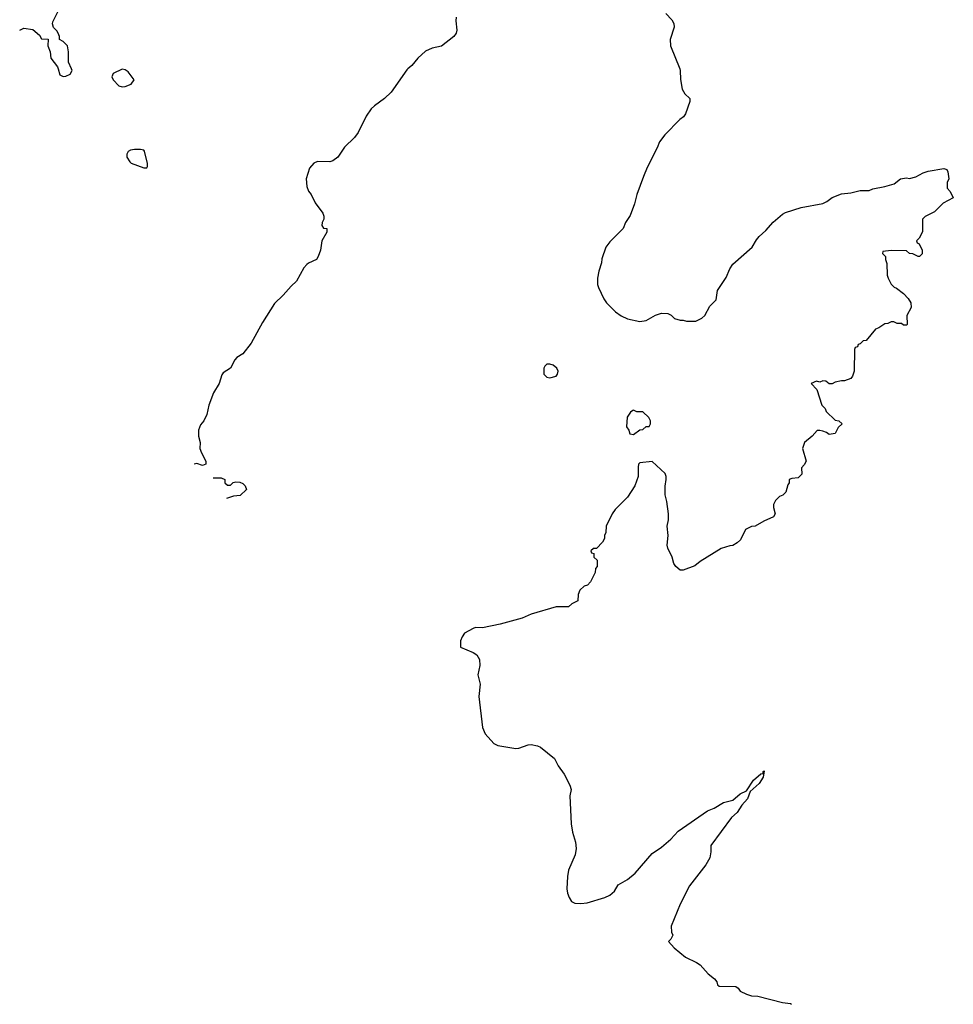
# Model space of a CAD drawing. Header units: inches. Extents: x 2293880 to 2522759, y 823965 to 1006879.
# Tile 271 of 325: x 2461510 to 2467532, y 823965 to 830318. Entities that reach past the tile are written whole.
import ezdxf

# ---------------------------------------------------------------- set-up
doc = ezdxf.new("R2010")
doc.units = ezdxf.units.IN
doc.header["$MEASUREMENT"] = 0
doc.layers.add('C4862', color=7, linetype='Continuous')
doc.layers.add('C4863', color=7, linetype='Continuous')

msp = doc.modelspace()

# ---------------------------------------------------------------- linework, layer by layer
at = {"layer": 'C4862', "color": 5}
for points, elevation in [([(2461758.6, 830000), (2461770, 829962), (2461790, 829952), (2461807.3, 829952.7), (2461834.6, 829965.4), (2461848, 829990), (2461843.7, 830000)], 60), ([(2464014.3, 830000), (2464006.7, 829993.3), (2463906, 829850), (2463864, 829810), (2463797.5, 829762.5), (2463778, 829742), (2463744.8, 829695.2), (2463694, 829590), (2463670, 829558.4), (2463604.7, 829495.3), (2463561.3, 829430), (2463530, 829406.6), (2463510, 829401.6), (2463430, 829402.7), (2463408.2, 829391.8), (2463380.3, 829359.7), (2463358.8, 829290), (2463361.3, 829241.3), (2463372.4, 829212.4), (2463390.5, 829190), (2463416.7, 829136.7), (2463464.7, 829070), (2463472, 829050), (2463472, 829030), (2463461, 829010), (2463458, 828990), (2463470, 828972), (2463492, 828970), (2463490, 828946), (2463458, 828890), (2463450.5, 828830), (2463435.8, 828790), (2463424, 828770), (2463372.4, 828747.6), (2463361.4, 828738.6), (2463343.4, 828716.6), (2463295.3, 828630), (2463260.6, 828599.4), (2463210, 828541.3), (2463153.8, 828486.2), (2463076.1, 828363.9), (2463003, 828230), (2462950, 828162.7), (2462910, 828137.2), (2462896.7, 828123.3), (2462870.8, 828070), (2462821.7, 828038.3), (2462813.8, 828026.2), (2462796.3, 827970), (2462759.1, 827910), (2462730.7, 827830), (2462716.3, 827770), (2462697.3, 827730), (2462675.8, 827704.2), (2462663.8, 827670), (2462663, 827630), (2462674.4, 827590), (2462673, 827550), (2462682, 827522), (2462710.7, 827470), (2462711.3, 827450), (2462690, 827442), (2462653.6, 827453.6), (2462635.2, 827450.2)], 60), ([(2465767, 830000), (2465771, 829990), (2465771.2, 829931.2), (2465782, 829870), (2465799.6, 829839.6), (2465832, 829810), (2465832, 829790), (2465804.7, 829710), (2465791.3, 829690), (2465767.1, 829672.9), (2465670, 829575.3), (2465636, 829530), (2465621, 829490), (2465556.8, 829363.2), (2465533.2, 829306.8), (2465490.8, 829190), (2465476, 829130), (2465446.4, 829053.6), (2465418, 829010), (2465402, 828970), (2465315.3, 828884.7), (2465291.3, 828850), (2465264.5, 828775.5), (2465262.8, 828750), (2465245.2, 828694.8), (2465237.3, 828650), (2465237.3, 828610), (2465244, 828590), (2465276.7, 828516.7), (2465294, 828490), (2465352.5, 828432.5), (2465390, 828406.8), (2465430, 828387.3), (2465510, 828371), (2465550, 828376), (2465610, 828411), (2465650, 828424.7), (2465690, 828422), (2465710.9, 828410.9), (2465734, 828390), (2465770, 828378), (2465790, 828378), (2465811.6, 828371.6), (2465870, 828372), (2465908.8, 828391.2), (2465928, 828410), (2465962, 828470), (2466002, 828510), (2466010, 828571.3), (2466066, 828654), (2466089.4, 828710), (2466110, 828741), (2466234, 828850), (2466262, 828898), (2466280.1, 828919.9), (2466323.2, 828956.8), (2466369.5, 829010.5), (2466430, 829062.8), (2466450, 829074), (2466550, 829106), (2466689.3, 829130.7), (2466715.5, 829144.5), (2466749.5, 829170.5), (2466810, 829194.8), (2466870, 829200.7), (2466930, 829214.8), (2466990, 829216), (2467012.9, 829227.1), (2467090, 829241), (2467150, 829258), (2467190, 829291), (2467230, 829298), (2467250, 829292), (2467290, 829304.7), (2467338, 829330), (2467370, 829341), (2467470, 829358), (2467490, 829352), (2467496.9, 829336.9), (2467502, 829290), (2467492.7, 829267.3), (2467492, 829230), (2467512, 829210), (2467531.6, 829168.4), (2467466.4, 829133.6), (2467410, 829078), (2467350, 829048), (2467332, 829030), (2467332, 828950), (2467311.6, 828908.4), (2467294, 828890), (2467298, 828878), (2467311.6, 828871.6), (2467330.7, 828830.7), (2467330, 828806), (2467314, 828790), (2467306, 828790), (2467270, 828808), (2467248.4, 828808.4), (2467230, 828826), (2467130, 828828), (2467078, 828822), (2467074, 828810), (2467094, 828790), (2467094, 828770), (2467103.6, 828743.6), (2467106, 828670), (2467111, 828650), (2467130, 828612), (2467150, 828592), (2467165.4, 828585.4), (2467210, 828551.3), (2467239.8, 828519.8), (2467258, 828490), (2467258.8, 828461.2), (2467232, 828410), (2467234, 828350), (2467230, 828346), (2467210, 828346), (2467198, 828358), (2467170, 828358), (2467147.3, 828367.3), (2467130, 828368), (2467110, 828358), (2467090, 828355.3), (2467050.8, 828329.2), (2467030, 828322), (2466970, 828248), (2466950, 828246), (2466930, 828226), (2466918, 828222), (2466912.7, 828207.3), (2466898, 828202), (2466894, 828190), (2466892, 828050), (2466882, 828018), (2466870, 828002), (2466830, 827988), (2466810, 827988), (2466770, 827978), (2466750, 827968), (2466730, 827968), (2466710, 827986), (2466690, 827988), (2466670, 827978), (2466650, 827986), (2466614, 827970), (2466651.6, 827931.6), (2466684.7, 827830), (2466704.7, 827810), (2466712, 827790), (2466770, 827734), (2466794, 827730), (2466814, 827710), (2466790, 827686), (2466770, 827648), (2466730, 827642), (2466714, 827654), (2466690, 827662), (2466670, 827668), (2466652.7, 827667.3), (2466622, 827630), (2466572, 827590), (2466558, 827550), (2466582, 827470), (2466570, 827446), (2466552.7, 827427.3), (2466554.4, 827385.6), (2466530, 827362), (2466490, 827358), (2466474, 827350), (2466472, 827330), (2466463.6, 827316.4), (2466451.3, 827270), (2466432, 827250), (2466410, 827242), (2466384.5, 827215.5), (2466371, 827190), (2466371.3, 827170), (2466382, 827130), (2466372, 827110), (2466310, 827082), (2466254, 827050), (2466230, 827048), (2466191.2, 827028.8), (2466158.5, 826961.5), (2466138.5, 826941.5), (2466110, 826925.2), (2466090, 826924), (2466033.7, 826906.3), (2465898, 826822), (2465865.4, 826794.6), (2465790, 826766), (2465770, 826766), (2465742, 826790), (2465728.7, 826810), (2465719, 826850), (2465690, 826908), (2465686.3, 826926.3), (2465692.3, 826990), (2465686, 827050), (2465695.1, 827090), (2465695.1, 827130), (2465684, 827210), (2465672.5, 827252.5), (2465672.5, 827307.5), (2465679.3, 827350), (2465679.3, 827370), (2465672.7, 827390), (2465590, 827468), (2465510, 827458), (2465502, 827450), (2465498, 827430), (2465498, 827370), (2465478, 827310), (2465430, 827238), (2465350, 827158), (2465332, 827130), (2465292, 827050), (2465291.2, 827008.8), (2465282, 826990), (2465282, 826970), (2465270, 826946), (2465230, 826906), (2465210, 826906), (2465194, 826890), (2465198, 826878), (2465212.7, 826872.7), (2465214, 826850), (2465234, 826830), (2465234, 826790), (2465223.6, 826776.4), (2465222, 826750), (2465192, 826690), (2465172, 826670), (2465150, 826662), (2465122, 826638), (2465111.3, 826610), (2465110, 826568), (2465071.2, 826548.8), (2465050, 826529), (2464970, 826529.2), (2464810, 826481.2), (2464750, 826457.2), (2464610, 826417.2), (2464494.6, 826394.6), (2464450, 826395.3), (2464434, 826390), (2464379.6, 826360.4), (2464363.6, 826336.4), (2464354, 826310), (2464354, 826270), (2464435.3, 826235.3), (2464458.8, 826218.8), (2464476, 826190), (2464478.8, 826150), (2464464, 826090), (2464480.5, 826030), (2464470.6, 825950), (2464494.9, 825750), (2464512.7, 825710), (2464567.8, 825647.8), (2464594.4, 825634.4), (2464710, 825614.9), (2464730, 825617.1), (2464790, 825639.3), (2464810, 825641.6), (2464850, 825633.4), (2464870, 825624), (2464958.8, 825550), (2464983.8, 825503.8), (2465021, 825450), (2465058, 825378), (2465066, 825350), (2465057.3, 825310), (2465066, 825130), (2465075.6, 825075.6), (2465095.5, 825010), (2465099.1, 824970), (2465093, 824930), (2465050.3, 824829.7), (2465043.1, 824790), (2465039.5, 824710), (2465042.9, 824682.9), (2465053.1, 824653.1), (2465068.8, 824628.8), (2465090, 824618), (2465130, 824614.4), (2465170, 824620.4), (2465285.1, 824654.9), (2465317.2, 824670), (2465345.4, 824694.6), (2465370, 824736), (2465430, 824770.8), (2465479, 824810), (2465590, 824938), (2465650, 824978), (2465708.7, 825030), (2465758, 825082), (2465946.6, 825213.4), (2465988.8, 825231.2), (2466050, 825266), (2466110, 825282.8), (2466157.2, 825322.8), (2466197.5, 825342.5), (2466242.7, 825410), (2466290, 825452), (2466306, 825454), (2466306, 825466), (2466311.2, 825471.2), (2466306, 825430), (2466278.8, 825390), (2466221.4, 825338.6), (2466204, 825290), (2466166.8, 825250), (2466137.6, 825202.4), (2466102, 825170), (2465967.3, 824990), (2465968.2, 824948.2), (2465962, 824910), (2465934.9, 824865.1), (2465830.5, 824729.5), (2465770.7, 824610), (2465712, 824470), (2465714, 824430), (2465722, 824410), (2465710, 824386), (2465694, 824370), (2465731.3, 824330), (2465804.9, 824270), (2465875.6, 824235.6), (2465899, 824219), (2465950, 824161.6), (2465991.3, 824130), (2466006, 824110), (2466011, 824091), (2466022, 824082), (2466130, 824078.8), (2466144.7, 824070), (2466156, 824050), (2466198, 824030), (2466230, 824019.1), (2466270, 824018), (2466430, 823977.1), (2466482, 823970), (2466487.1, 823964.8)], 80), ([(2462758, 827362), (2462810, 827362), (2462834, 827350), (2462834, 827330), (2462850, 827314), (2462870, 827314), (2462888, 827332), (2462903.1, 827336.9), (2462930, 827334.8), (2462950, 827324.7), (2462964.7, 827310), (2462972.7, 827287.3), (2462931.3, 827248.7), (2462890, 827244), (2462844.8, 827227.6)], 60)]:
    msp.add_lwpolyline(points, dxfattribs=dict(at, elevation=elevation))
for points, elevation in [([(2462170, 829999), (2462112, 829970), (2462104.7, 829950), (2462112, 829930), (2462150, 829892), (2462170, 829884.7), (2462190, 829886), (2462230, 829902), (2462248, 829930), (2462210, 829982), (2462190, 829994)], 60), ([(2462290, 829481.2), (2462250, 829481.2), (2462224, 829476), (2462210, 829468), (2462201, 829450), (2462201, 829430), (2462219.8, 829399.8), (2462230, 829391.3), (2462310, 829362), (2462330, 829362), (2462335.3, 829370), (2462335.3, 829390), (2462315.3, 829470), (2462310, 829475.3)], 60), ([(2464930, 828095.3), (2464910, 828095.3), (2464896.9, 828083.1), (2464891.3, 828070), (2464891.3, 828030), (2464910, 828011.3), (2464930, 828006), (2464970, 828018), (2464979, 828030), (2464984, 828050), (2464975.3, 828070), (2464950, 828088.7)], 80), ([(2465470, 827798), (2465463.6, 827796.4), (2465450, 827786), (2465427.1, 827752.9), (2465424.7, 827690), (2465438, 827670), (2465445.4, 827645.4), (2465470, 827642), (2465510, 827672), (2465530, 827674), (2465550, 827694), (2465570, 827694), (2465578, 827710), (2465578, 827730), (2465568, 827750), (2465530, 827788), (2465490, 827788)], 80)]:
    msp.add_lwpolyline(points, close=True, dxfattribs=dict(at, elevation=elevation))
at = {"layer": 'C4863', "color": 5}
for points, elevation in [([(2461843.7, 830000), (2461824.7, 830044.7), (2461824, 830110), (2461818, 830150), (2461790, 830178), (2461766, 830190), (2461766, 830210), (2461758, 830230), (2461750, 830246), (2461728.4, 830268.4), (2461722, 830290), (2461723.1, 830303.1), (2461770, 830394.8)], 60), ([(2464325.7, 830334.3), (2464322, 830310), (2464330.4, 830250), (2464326, 830230), (2464310.5, 830210), (2464230, 830147.8), (2464170, 830133), (2464126.4, 830113.6), (2464078.8, 830070), (2464038.5, 830021.5), (2464014.3, 830000)], 60), ([(2465676.9, 830356.9), (2465716.9, 830316.9), (2465730, 830294), (2465731.3, 830270), (2465706, 830190), (2465706.8, 830150), (2465767, 830000)], 80), ([(2461510.1, 830250.2), (2461536.5, 830263.5), (2461594.8, 830254.8), (2461636.9, 830216.9), (2461650, 830194), (2461692.7, 830192.7), (2461692, 830150), (2461706, 830110), (2461711.3, 830070), (2461754.4, 830014.4), (2461758.6, 830000)], 60)]:
    msp.add_lwpolyline(points, dxfattribs=dict(at, elevation=elevation))

doc.saveas('drawing.dxf')
